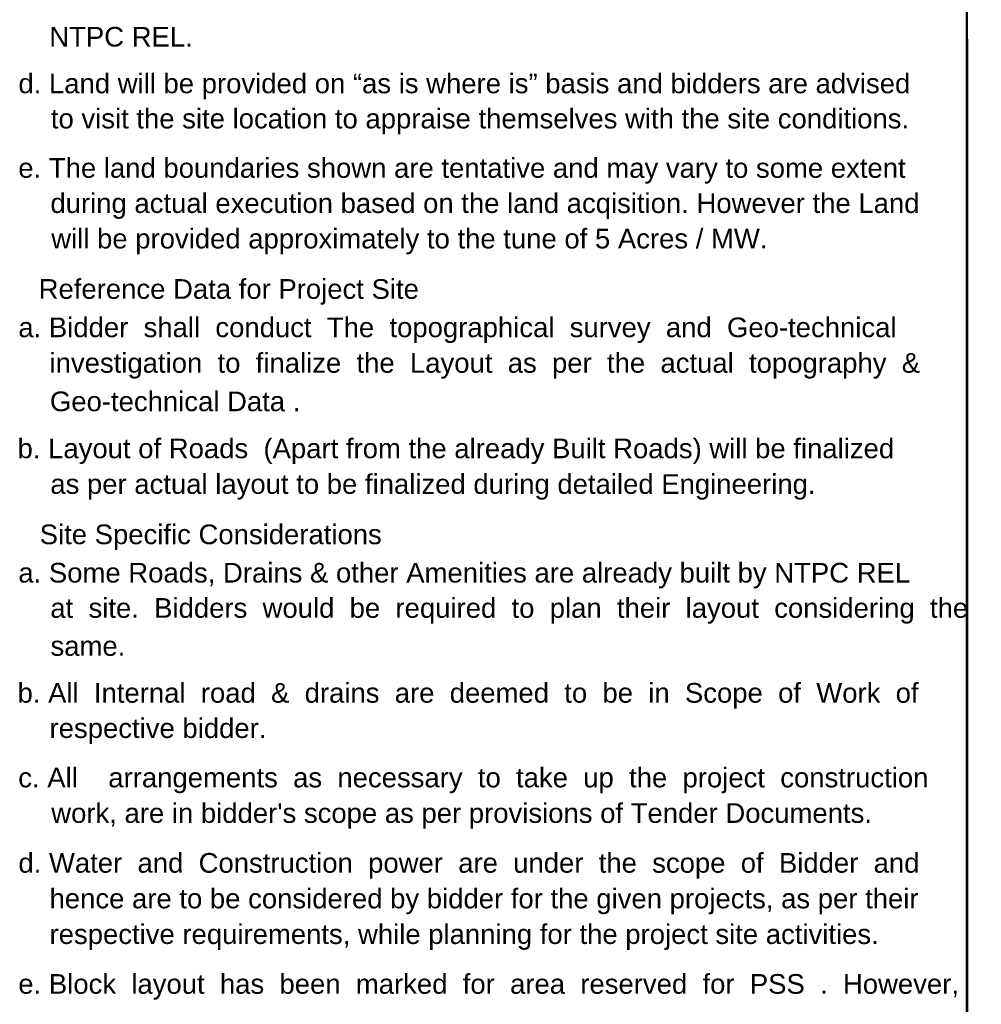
# Model space of a CAD drawing. Header units: millimetres. Extents: x 0 to 16721, y 217 to 10981.
# Tile 393 of 394: x 11639 to 15020, y 3736 to 7199. Entities that reach past the tile are written whole.
import ezdxf

# ---------------------------------------------------------------- set-up
doc = ezdxf.new("R2010")
doc.units = ezdxf.units.MM
for name, color, linetype in [('PDF_0', 7, 'Continuous'), ('PDF_Tamp', 7, 'Continuous'), ('PDF_Text', 7, 'Continuous')]:
    doc.layers.add(name, color=color, linetype=linetype)
doc.styles.add('PDF Arial-BoldMT', font='arial.ttf')
doc.styles.add('PDF ArialMT', font='arial.ttf')

msp = doc.modelspace()

# ---------------------------------------------------------------- linework, layer by layer
at = {"layer": 'PDF_0', "lineweight": 25}
for points in [[(0, 10980.9), (14970.4, 10980.9), (14970.4, 247.9)], [(0.6, 247.4), (0.6, 10975.5), (14966.1, 10975.5), (14966.1, 247.4)]]:
    msp.add_lwpolyline(points, dxfattribs=at)
at = {"layer": 'PDF_Tamp', "lineweight": 25}
msp.add_lwpolyline([(14971, 7130.6), (14971, 247.4)], dxfattribs=at)

# ---------------------------------------------------------------- texts
at = {"layer": 'PDF_Text', "attachment_point": 4}
for s, insert, char_height, style in [('NTPC REL.', (11743, 7138.2), 69.15, 'PDF ArialMT'), ('d. Land will be provided on “as is where is” basis and bidders are advised', (11634.5, 6964.1), 69.152, 'PDF ArialMT'), ('to visit the site location to appraise themselves with the site conditions.', (11748.6, 6840.4), 69.152, 'PDF ArialMT'), ('e. The land boundaries shown are tentative and may vary to some extent', (11634.2, 6666.8), 69.152, 'PDF ArialMT'), ('during actual execution based on the land acqisition. However the Land', (11747, 6543.1), 69.152, 'PDF ArialMT'), ('will be provided approximately to the tune of 5 Acres / MW.', (11750, 6418.3), 69.152, 'PDF ArialMT'), ('Reference Data for Project Site', (11705.7, 6241.3), 69.152, 'PDF Arial-BoldMT'), ('a. Bidder  shall  conduct  The  topographical  survey  and  Geo-technical', (11634.3, 6106.4), 69.152, 'PDF ArialMT'), ('investigation  to  finalize  the  Layout  as  per  the  actual  topography  &', (11743.9, 5981.3), 69.152, 'PDF ArialMT'), ('Geo-technical Data .', (11745.2, 5856), 69.152, 'PDF ArialMT'), ('b. Layout of Roads  (Apart from the already Built Roads) will be finalized', (11631.5, 5680.7), 69.152, 'PDF ArialMT'), ('as per actual layout to be finalized during detailed Engineering.', (11746.7, 5555.5), 69.152, 'PDF ArialMT'), ('Site Specific Considerations', (11709.3, 5378.5), 69.152, 'PDF Arial-BoldMT'), ('a. Some Roads, Drains & other Amenities are already built by NTPC REL', (11634.3, 5243.6), 69.152, 'PDF ArialMT'), ('at  site.  Bidders  would  be  required  to  plan  their  layout  considering  the', (11746.7, 5119.6), 69.152, 'PDF ArialMT'), ('same.', (11747.3, 4995.9), 69.15, 'PDF ArialMT'), ('b. All  Internal  road  &  drains  are  deemed  to  be  in  Scope  of  Work  of', (11631.5, 4821.1), 69.152, 'PDF ArialMT'), ('respective bidder.', (11744, 4697), 69.152, 'PDF ArialMT'), ('c. All    arrangements  as  necessary  to  take  up  the  project  construction', (11633.9, 4523.4), 69.152, 'PDF ArialMT'), ("work, are in bidder's scope as per provisions of Tender Documents.", (11750, 4398.5), 69.152, 'PDF ArialMT'), ('d. Water  and  Construction  power  are  under  the  scope  of  Bidder  and', (11634.5, 4223.3), 69.152, 'PDF ArialMT'), ('hence are to be considered by bidder for the given projects, as per their', (11743.9, 4098), 69.152, 'PDF ArialMT'), ('respective requirements, while planning for the project site activities.', (11744, 3972.7), 69.152, 'PDF ArialMT'), ('e. Block  layout  has  been  marked  for  area  reserved  for  PSS  .  However,', (11634.2, 3797.6), 69.152, 'PDF ArialMT')]:
    msp.add_mtext(s, dxfattribs=dict(at, insert=insert, char_height=char_height, style=style))

doc.saveas('drawing.dxf')
